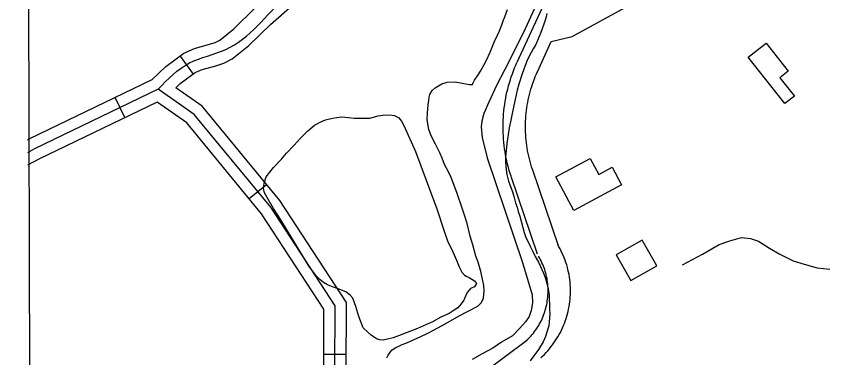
# Model space of a CAD drawing. Extents: x 3392644 to 3430565, y 576657 to 602123.
# Drawn here: x 3396720 to 3397808, y 594484 to 594942 of the extents above; entities that cross this region are included whole.
import ezdxf

# ---------------------------------------------------------------- set-up
doc = ezdxf.new("R2010")
doc.units = 0
for name, color, linetype in [('V-BLDG-OTLN', 7, 'Continuous'), ('V-GRID-FRAM', 7, 'Continuous'), ('V-ROAD-CNTR', 7, 'Continuous'), ('V-SITE-VEGE', 7, 'Continuous'), ('V-TOPO-SHOR', 7, 'Continuous')]:
    doc.layers.add(name, color=color, linetype=linetype)

msp = doc.modelspace()

# ---------------------------------------------------------------- linework, layer by layer
at = {"layer": 'V-BLDG-OTLN'}
for points in [[(3397751.3, 594825), (3397702.1, 594887.3), (3397726.2, 594906.3), (3397755.9, 594868.6), (3397744.6, 594859.8), (3397764.1, 594835.1)], [(3397532.3, 594716), (3397468.4, 594681.7), (3397444.2, 594726.8), (3397490.1, 594751.4), (3397501.6, 594730.1), (3397519.5, 594739.7)], [(3397544.8, 594587.5), (3397579.6, 594607.3), (3397559.8, 594642), (3397525, 594622.2)]]:
    msp.add_lwpolyline(points, close=True, dxfattribs=at)
at = {"layer": 'V-GRID-FRAM'}
msp.add_lwpolyline([(3396720.3, 600227.7), (3428325.7, 600342.6), (3428399.7, 582159.3), (3396778.5, 582044.3), (3396720.3, 600227.7)], dxfattribs=at)
at = {"layer": 'V-ROAD-CNTR'}
for p, q in [((3396940.1, 594888.9), (3396957.8, 594864.7)), ((3396866.1, 594806.2), (3396853.1, 594833.2)), ((3397032.7, 594697.5), (3397055.9, 594716.6)), ((3397132.9, 594489), (3397162.9, 594488.9))]:
    msp.add_line(p, q, dxfattribs=at)
for points in [[(3397438, 594908.2), (3397466, 594914.9), (3398445.2, 595451)], [(3396902.3, 594857), (3396921.1, 594875), (3396945.2, 594892.6), (3396959.5, 594899.2), (3396979.5, 594904.6), (3396987.3, 594907.1), (3396993.4, 594910.3), (3397012.3, 594925.5), (3397040.8, 594953.5), (3397072.3, 594980.7), (3397115.7, 595008.5), (3397160.2, 595033.9), (3397176.2, 595040.2), (3397230.2, 595046.9), (3397250.4, 595052.7), (3397255.8, 595056.6), (3397260.4, 595063), (3397268.3, 595085.2), (3397272.5, 595122.3), (3397273.9, 595161.5)], [(3396934.5, 594846.3), (3396940.4, 594852), (3396960.5, 594866.6), (3396969.8, 594870.9), (3396988.1, 594875.8), (3396998.9, 594879.3), (3397009.9, 594885), (3397032.3, 594903), (3397061.2, 594931.4), (3397090.3, 594956.6), (3397131.2, 594982.8), (3397173.2, 595006.8), (3397183.7, 595010.9), (3397236.2, 595017.5), (3397263.6, 595025.3), (3397277.3, 595035.1), (3397287.2, 595048.9), (3397297.7, 595078.4), (3397302.4, 595120.1), (3397303.9, 595160.4)], [(3397392.1, 594880.5), (3397439.3, 594982.5)], [(3397419.3, 594867.9), (3397438, 594908.2)], [(3397384.1, 594727.5), (3397382.9, 594731.4), (3397381.7, 594735.4), (3397380.5, 594739.5), (3397379.5, 594743.7), (3397378.5, 594747.8), (3397377.6, 594751.9), (3397376.8, 594756.1), (3397376.1, 594760.3), (3397375.4, 594764.5), (3397374.9, 594768.7), (3397374.4, 594772.9), (3397374, 594777.2), (3397373.7, 594781.4), (3397373.5, 594785.7), (3397373.4, 594789.9), (3397373.4, 594794.2), (3397373.4, 594798.4), (3397373.5, 594802.7), (3397373.8, 594806.9), (3397374.1, 594811.1), (3397374.5, 594815.4), (3397374.9, 594819.6), (3397375.5, 594823.8), (3397376.2, 594828), (3397376.9, 594832.2), (3397377.7, 594836.4), (3397378.6, 594840.5), (3397379.6, 594844.6), (3397380.7, 594848.8), (3397381.8, 594852.8), (3397383.1, 594856.9), (3397384.4, 594861), (3397385.8, 594865), (3397387.3, 594868.9), (3397388.8, 594872.9), (3397390.5, 594876.8), (3397392, 594880.3)], [(3397412.7, 594736.7), (3397411.5, 594740.3), (3397410.5, 594743.8), (3397409.5, 594747.3), (3397408.6, 594750.8), (3397407.7, 594754.4), (3397407, 594757.9), (3397406.3, 594761.5), (3397405.7, 594765.1), (3397405.1, 594768.7), (3397404.7, 594772.3), (3397404.3, 594775.9), (3397403.9, 594779.6), (3397403.7, 594783.2), (3397403.5, 594786.8), (3397403.4, 594790.5), (3397403.4, 594794.1), (3397403.4, 594797.8), (3397403.5, 594801.4), (3397403.7, 594805), (3397404, 594808.7), (3397404.3, 594812.3), (3397404.7, 594815.9), (3397405.2, 594819.5), (3397405.8, 594823.1), (3397406.4, 594826.7), (3397407.1, 594830.3), (3397407.9, 594833.8), (3397408.7, 594837.4), (3397409.6, 594840.9), (3397410.6, 594844.4), (3397411.7, 594847.9), (3397412.8, 594851.3), (3397414, 594854.8), (3397415.3, 594858.2), (3397416.6, 594861.6), (3397418, 594864.9), (3397419.4, 594868.1)], [(3396902.3, 594857), (3396738.2, 594777.7), (3396735.2, 594776.1)], [(3397253.8, 594236.8), (3397158.5, 594328.4), (3397133.2, 594378.4), (3397147.8, 594466.9), (3397148.1, 594553.7), (3397061.6, 594686), (3396959.2, 594810.5), (3396910.9, 594844.5), (3396744.9, 594764.3), (3396735.3, 594759.2)], [(3397245.5, 594265.6), (3397170.7, 594337.4), (3397148.8, 594380.8), (3397162.8, 594465.6), (3397163.1, 594558.1), (3397073.7, 594694.9), (3396969.5, 594821.6), (3396934.5, 594846.3)], [(3397238.2, 594231), (3397146.3, 594319.3), (3397117.6, 594376), (3397132.8, 594468.1), (3397133.1, 594549.2), (3397049.5, 594677.1), (3396949, 594799.4), (3396909.5, 594827.1), (3396751.7, 594750.8), (3396735.3, 594742.3)], [(3397448.1, 594632.8), (3397412.6, 594736.9)], [(3397419.7, 594623.1), (3397384.2, 594727.2)], [(3397424.1, 594484.2), (3397426.4, 594486.3), (3397428.7, 594488.6), (3397431, 594491), (3397433.3, 594493.5), (3397435.4, 594496), (3397437.5, 594498.6), (3397439.6, 594501.2), (3397441.5, 594503.9), (3397443.4, 594506.6), (3397445.2, 594509.4), (3397447, 594512.3), (3397448.6, 594515.2), (3397450.2, 594518.1), (3397451.7, 594521.1), (3397453.1, 594524.1), (3397454.4, 594527.1), (3397455.6, 594530.2), (3397456.8, 594533.3), (3397457.9, 594536.5), (3397458.8, 594539.7), (3397459.7, 594542.9), (3397460.5, 594546.1), (3397461.3, 594549.3), (3397461.9, 594552.6), (3397462.4, 594555.9), (3397462.9, 594559.2), (3397463.2, 594562.5), (3397463.5, 594565.8), (3397463.7, 594569.1), (3397463.7, 594572.4), (3397463.7, 594575.8), (3397463.6, 594579.1), (3397463.4, 594582.4), (3397463.2, 594585.7), (3397462.8, 594589), (3397462.3, 594592.3), (3397461.8, 594595.6), (3397461.1, 594598.9), (3397460.4, 594602.1), (3397459.6, 594605.3), (3397458.7, 594608.5), (3397457.7, 594611.7), (3397456.6, 594614.8), (3397455.4, 594618), (3397454.2, 594621), (3397452.8, 594624.1), (3397451.4, 594627.1), (3397449.9, 594630), (3397448.3, 594633), (3397446.9, 594635.4)], [(3397403.6, 594506.1), (3397405.6, 594508), (3397407.4, 594509.7), (3397409.1, 594511.5), (3397410.8, 594513.4), (3397412.5, 594515.3), (3397414, 594517.2), (3397415.6, 594519.2), (3397417, 594521.2), (3397418.5, 594523.3), (3397419.8, 594525.4), (3397421.1, 594527.5), (3397422.4, 594529.7), (3397423.5, 594531.9), (3397424.7, 594534.1), (3397425.7, 594536.4), (3397426.7, 594538.7), (3397427.6, 594541), (3397428.5, 594543.4), (3397429.3, 594545.7), (3397430, 594548.1), (3397430.7, 594550.5), (3397431.3, 594553), (3397431.9, 594555.4), (3397432.3, 594557.9), (3397432.7, 594560.3), (3397433.1, 594562.8), (3397433.3, 594565.3), (3397433.5, 594567.8), (3397433.7, 594570.3), (3397433.7, 594572.8), (3397433.7, 594575.3), (3397433.7, 594577.8), (3397433.5, 594580.3), (3397433.3, 594582.8), (3397433, 594585.3), (3397432.7, 594587.7), (3397432.3, 594590.2), (3397431.8, 594592.7), (3397431.2, 594595.1), (3397430.6, 594597.5), (3397429.9, 594599.9), (3397429.2, 594602.3), (3397428.4, 594604.7), (3397427.5, 594607), (3397426.5, 594609.3), (3397425.5, 594611.6), (3397424.5, 594613.9), (3397423.3, 594616.1), (3397422.1, 594618.3), (3397420.9, 594620.4)], [(3397350.4, 594466.5), (3397404.9, 594507.2)]]:
    msp.add_lwpolyline(points, dxfattribs=at)
msp.add_spline([(3396910.9, 594844.5), (3396952.8, 594879.6), (3397001.6, 594897.7), (3397081.3, 594968.7), (3397166.7, 595020.3), (3397273.8, 595055.9), (3397288.9, 595161)], degree=3, dxfattribs=at)
at = {"layer": 'V-SITE-VEGE'}
for p, q in [((3397375.9, 594941.7), (3397379.4, 594951.2)), ((3397373.4, 594936.2), (3397375.9, 594941.7)), ((3397430.7, 594939.6), (3397428, 594931.7)), ((3397432.1, 594946), (3397430.7, 594939.6)), ((3397368.5, 594922.9), (3397371.6, 594930.8)), ((3397371.6, 594930.8), (3397373.4, 594936.2)), ((3397428, 594931.7), (3397424, 594920.6)), ((3397361.5, 594907.4), (3397366, 594916.9)), ((3397366, 594916.9), (3397368.5, 594922.9)), ((3397424, 594920.6), (3397417.4, 594904.5)), ((3397358.6, 594900.8), (3397361.5, 594907.4)), ((3397356.2, 594893.9), (3397358.6, 594900.8)), ((3397413.9, 594898.4), (3397408.5, 594888.6)), ((3397417.4, 594904.5), (3397413.9, 594898.4)), ((3397351.2, 594883.4), (3397356.2, 594893.9)), ((3397408.5, 594888.6), (3397405.4, 594881.9)), ((3397343.1, 594868.5), (3397347.7, 594876.7)), ((3397347.7, 594876.7), (3397351.2, 594883.4)), ((3397405.4, 594881.9), (3397401.3, 594871.4)), ((3397335.2, 594856.5), (3397340, 594863.6)), ((3397340, 594863.6), (3397343.1, 594868.5)), ((3397398.6, 594863.7), (3397394.6, 594851.2)), ((3397401.3, 594871.4), (3397398.6, 594863.7)), ((3397282.1, 594846.3), (3397291, 594851.5)), ((3397291, 594851.5), (3397298.2, 594853.8)), ((3397298.2, 594853.8), (3397308.9, 594854.2)), ((3397308.9, 594854.2), (3397316.1, 594853)), ((3397316.1, 594853), (3397327.9, 594850.8)), ((3397332.4, 594850.7), (3397333.2, 594853)), ((3397333.2, 594853), (3397335.2, 594856.5)), ((3397275.2, 594837.4), (3397278.3, 594842.8)), ((3397278.3, 594842.8), (3397282.1, 594846.3)), ((3397327.9, 594850.8), (3397332.4, 594850.7)), ((3397392.4, 594843.1), (3397389.4, 594830.7)), ((3397394.6, 594851.2), (3397392.4, 594843.1)), ((3397273.6, 594829.3), (3397274.4, 594833.8)), ((3397274.4, 594833.8), (3397275.2, 594837.4)), ((3397389.4, 594830.7), (3397387.6, 594822.6)), ((3397271.8, 594812), (3397272.9, 594823.5)), ((3397272.9, 594823.5), (3397273.6, 594829.3)), ((3397387.6, 594822.6), (3397385, 594809.5)), ((3397271.7, 594803.3), (3397271.8, 594812)), ((3397385, 594809.5), (3397383.4, 594800.8)), ((3397273.6, 594790.1), (3397271.7, 594803.3)), ((3397383.4, 594800.8), (3397381.4, 594792.4)), ((3397276.8, 594781.6), (3397273.6, 594790.1)), ((3397381.4, 594792.4), (3397378.2, 594771.5)), ((3397282.9, 594770.6), (3397276.8, 594781.6)), ((3397288.4, 594759.2), (3397282.9, 594770.6)), ((3397378.2, 594771.5), (3397376.5, 594753.1)), ((3397291.7, 594751.8), (3397288.4, 594759.2)), ((3397294.8, 594743.5), (3397291.7, 594751.8)), ((3397300.5, 594732.5), (3397294.8, 594743.5)), ((3397376.5, 594753.1), (3397376.6, 594746.5)), ((3397376.6, 594746.5), (3397377.4, 594736.5)), ((3397303.6, 594725.8), (3397300.5, 594732.5)), ((3397377.4, 594736.5), (3397378.2, 594730.1)), ((3397311.4, 594705.9), (3397303.6, 594725.8)), ((3397378.2, 594730.1), (3397380.6, 594721.2)), ((3397380.6, 594721.2), (3397382.7, 594715.3)), ((3397382.7, 594715.3), (3397385.8, 594706.8)), ((3397319, 594683.4), (3397311.4, 594705.9)), ((3397385.8, 594706.8), (3397387.8, 594700.9)), ((3397387.8, 594700.9), (3397389.9, 594691.8)), ((3397389.9, 594691.8), (3397392.1, 594686)), ((3397321.9, 594673.8), (3397319, 594683.4)), ((3397392.1, 594686), (3397393.7, 594680.1)), ((3397393.7, 594680.1), (3397395.7, 594674.2)), ((3397325.1, 594664.3), (3397321.9, 594673.8)), ((3397395.7, 594674.2), (3397401.8, 594651.9)), ((3397329.2, 594647.1), (3397325.1, 594664.3)), ((3397332.6, 594635.6), (3397329.2, 594647.1)), ((3397401.8, 594651.9), (3397403.6, 594646.6)), ((3397403.6, 594646.6), (3397409.5, 594633.7)), ((3397336.9, 594620.4), (3397332.6, 594635.6)), ((3397409.5, 594633.7), (3397413.7, 594625.6)), ((3397413.7, 594625.6), (3397416.4, 594620.1)), ((3397339.8, 594612.1), (3397336.9, 594620.4)), ((3397343.4, 594599.8), (3397339.8, 594612.1)), ((3397416.4, 594620.1), (3397420.7, 594612.1)), ((3397420.7, 594612.1), (3397423.6, 594606.4)), ((3397423.6, 594606.4), (3397427.6, 594597.5)), ((3397345.4, 594591.9), (3397343.4, 594599.8)), ((3397347.7, 594580.9), (3397345.4, 594591.9)), ((3397427.6, 594597.5), (3397429.8, 594591.6)), ((3397429.8, 594591.6), (3397431.8, 594585.4)), ((3397348.2, 594573.9), (3397347.7, 594580.9)), ((3397431.8, 594585.4), (3397433.4, 594578.8)), ((3397347.1, 594563.8), (3397348.2, 594573.9)), ((3397433.4, 594578.8), (3397435.1, 594568.4)), ((3397339.8, 594553.9), (3397344.2, 594558)), ((3397344.2, 594558), (3397347.1, 594563.8)), ((3397435.1, 594568.4), (3397435.8, 594549.5)), ((3397324.6, 594545.8), (3397331.2, 594548.9)), ((3397331.2, 594548.9), (3397339.8, 594553.9)), ((3397435.8, 594549.5), (3397435.9, 594542.4)), ((3397291.7, 594527.1), (3397315.3, 594540.7)), ((3397315.3, 594540.7), (3397324.6, 594545.8)), ((3397435.9, 594542.4), (3397435.2, 594532.4)), ((3397280.2, 594521), (3397291.7, 594527.1)), ((3397434.5, 594526.8), (3397432.2, 594518.3)), ((3397435.2, 594532.4), (3397434.5, 594526.8)), ((3397261.4, 594511.5), (3397273.1, 594517.3)), ((3397273.1, 594517.3), (3397280.2, 594521)), ((3397432.2, 594518.3), (3397430.2, 594512.7)), ((3397238.1, 594501.6), (3397244.1, 594504)), ((3397244.1, 594504), (3397254, 594508.4)), ((3397254, 594508.4), (3397261.4, 594511.5)), ((3397426.9, 594505.2), (3397420.9, 594495.1)), ((3397430.2, 594512.7), (3397426.9, 594505.2)), ((3397221.7, 594491.7), (3397224.4, 594494.5)), ((3397224.4, 594494.5), (3397229.5, 594497.8)), ((3397229.5, 594497.8), (3397234.3, 594500.2)), ((3397234.3, 594500.2), (3397238.1, 594501.6)), ((3397420.9, 594495.1), (3397409.6, 594480)), ((3397217.5, 594483.8), (3397219, 594487.4)), ((3397219, 594487.4), (3397221.7, 594491.7))]:
    msp.add_line(p, q, dxfattribs=at)
at = {"layer": 'V-TOPO-SHOR'}
for points in [[(3397432.1, 594992.5), (3397415, 594951.8), (3397400.6, 594920.5), (3397375.9, 594871), (3397364.4, 594849.2), (3397354.2, 594827), (3397347.7, 594811.6), (3397344.7, 594801.7), (3397344.1, 594793.9), (3397345.1, 594779.7), (3397351.8, 594752.3), (3397399.6, 594611.7), (3397412.5, 594568.3), (3397412.6, 594557.7), (3397411.2, 594547.4), (3397408.2, 594539.5), (3397403.6, 594532.4), (3397395.9, 594523.6), (3397385.8, 594513.6), (3397371.4, 594504.8), (3397359.8, 594497.1), (3397345.4, 594489.4), (3397331.7, 594481.7)], [(3397113.3, 594606.6), (3397075.3, 594668.9), (3397065.6, 594684.5), (3397057.1, 594698.9), (3397053.5, 594705.1), (3397051.8, 594711), (3397052.9, 594718.5), (3397055.5, 594726.8), (3397065.5, 594739.2), (3397076, 594750.7), (3397082.9, 594758.7), (3397093, 594769.1), (3397101.1, 594778.3), (3397111.6, 594788.7), (3397120.5, 594795.9), (3397127.9, 594800), (3397135, 594803.2), (3397144.4, 594805.3), (3397156.1, 594807.1), (3397166, 594806.5), (3397173.5, 594805.4), (3397194.7, 594805.7), (3397205.7, 594808.7), (3397211.6, 594809.6), (3397221, 594810.1), (3397227.7, 594809), (3397233.3, 594806), (3397237.3, 594801.3), (3397240.1, 594795.8), (3397256, 594760.7), (3397284.4, 594684), (3397295.1, 594651.1), (3397298.8, 594641), (3397305.8, 594626.1), (3397310.7, 594614.8), (3397314.3, 594606.2), (3397318, 594598.8), (3397321.6, 594594.9), (3397324, 594593.4), (3397327.9, 594591.9), (3397335.1, 594587.2), (3397337.5, 594583.7), (3397335.2, 594579.4), (3397329.8, 594576.9), (3397325.5, 594572.1), (3397324, 594569), (3397320.6, 594561.4), (3397317.1, 594556.3), (3397312.5, 594551.1), (3397306.6, 594547.1), (3397301.2, 594543.4), (3397289.8, 594538.5), (3397278.5, 594532.4), (3397266.8, 594526.8), (3397258.6, 594523.1), (3397244.9, 594517.8), (3397233.2, 594513.6), (3397225.8, 594510.8), (3397218.3, 594509.1), (3397212.4, 594507.8), (3397208.1, 594508.1), (3397203.7, 594509.6), (3397196.2, 594514.2), (3397191.8, 594518.5), (3397185.8, 594524.3), (3397179.7, 594539.5), (3397175.9, 594552.9), (3397171.8, 594563.8), (3397168.2, 594568.1), (3397162.6, 594572.3), (3397152.3, 594576.5), (3397144.4, 594579.1), (3397137.7, 594581.8), (3397132.5, 594584.8), (3397127.7, 594589.1), (3397122.9, 594593.7), (3397113.3, 594606.6)], [(3397614.1, 594608.5), (3397641, 594623.1), (3397663.2, 594636), (3397677.7, 594641), (3397693.3, 594645.2), (3397705.1, 594644.2), (3397715.8, 594640.4), (3397730.5, 594631.2), (3397744.8, 594622.8), (3397762.6, 594614), (3397777.2, 594609.5), (3397794.6, 594604.7), (3397811.5, 594603)]]:
    msp.add_lwpolyline(points, dxfattribs=at)

doc.saveas('drawing.dxf')
